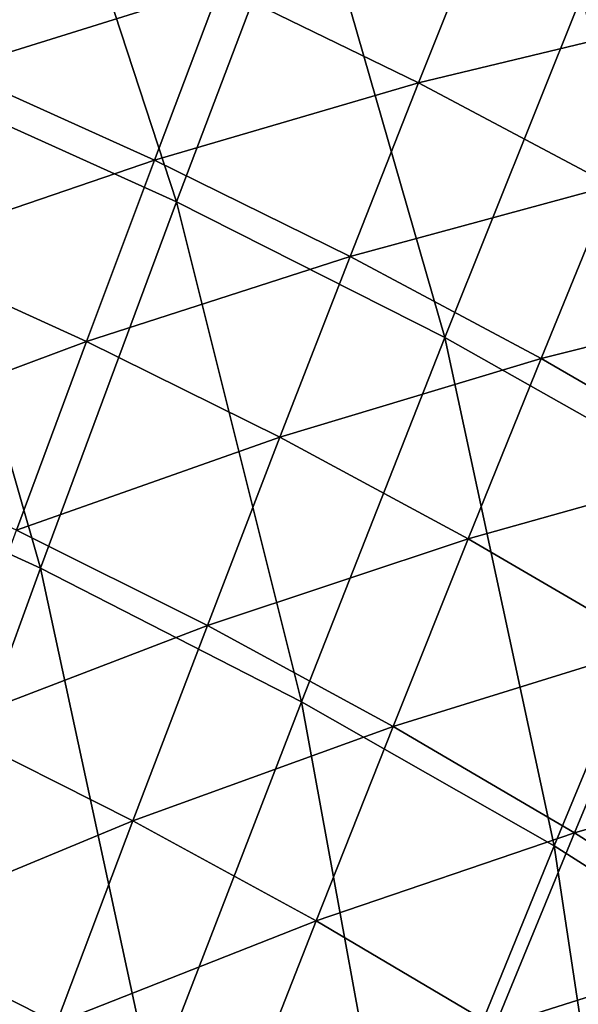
# Model space of a CAD drawing. Header units: millimetres. Extents: x -300 to 300, y -500 to 500.
# Tile 955 of 988: x 122 to 137, y 391 to 417. Entities that reach past the tile are written whole.
import ezdxf

# ---------------------------------------------------------------- set-up
doc = ezdxf.new("R2010")
doc.units = ezdxf.units.MM
doc.header["$LTSCALE"] = 81.481481
doc.layers.add('19', color=7, linetype='CONTINUOUS')
doc.layers.add('21', color=7, linetype='CONTINUOUS')

msp = doc.modelspace()

# ---------------------------------------------------------------- linework, layer by layer
at = {"layer": '19', "color": 7, "linetype": 'CONTINUOUS'}
for points in [[(122.025, 425.148, 52.999), (114.216, 428.237, 53.144), (118.751, 415.952, 55.778), (122.025, 425.148, 52.999)], [(126.12, 412.624, 55.624), (122.025, 425.148, 52.999), (118.751, 415.952, 55.778), (126.12, 412.624, 55.624)], [(129.585, 421.778, 52.846), (122.025, 425.148, 52.999), (126.12, 412.624, 55.624), (129.585, 421.778, 52.846)], [(133.252, 409.015, 55.463), (129.585, 421.778, 52.846), (126.12, 412.624, 55.624), (133.252, 409.015, 55.463)], [(136.899, 418.122, 52.687), (129.585, 421.778, 52.846), (133.252, 409.015, 55.463), (136.899, 418.122, 52.687)], [(140.148, 405.121, 55.295), (136.899, 418.122, 52.687), (133.252, 409.015, 55.463), (140.148, 405.121, 55.295)], [(122.505, 402.877, 58.183), (118.751, 415.952, 55.778), (115.336, 406.156, 58.337), (122.505, 402.877, 58.183)], [(126.12, 412.624, 55.624), (118.751, 415.952, 55.778), (122.505, 402.877, 58.183), (126.12, 412.624, 55.624)], [(129.444, 399.323, 58.021), (126.12, 412.624, 55.624), (122.505, 402.877, 58.183), (129.444, 399.323, 58.021)], [(133.252, 409.015, 55.463), (126.12, 412.624, 55.624), (129.444, 399.323, 58.021), (133.252, 409.015, 55.463)], [(136.156, 395.49, 57.853), (133.252, 409.015, 55.463), (129.444, 399.323, 58.021), (136.156, 395.49, 57.853)], [(140.148, 405.121, 55.295), (133.252, 409.015, 55.463), (136.156, 395.49, 57.853), (140.148, 405.121, 55.295)], [(122.505, 402.877, 58.183), (115.336, 406.156, 58.337), (118.746, 392.555, 60.531), (122.505, 402.877, 58.183)], [(142.643, 391.373, 57.678), (140.148, 405.121, 55.295), (136.156, 395.49, 57.853), (142.643, 391.373, 57.678)], [(125.482, 389.064, 60.371), (122.505, 402.877, 58.183), (118.746, 392.555, 60.531), (125.482, 389.064, 60.371)], [(129.444, 399.323, 58.021), (122.505, 402.877, 58.183), (125.482, 389.064, 60.371), (129.444, 399.323, 58.021)], [(132, 385.3, 60.204), (129.444, 399.323, 58.021), (125.482, 389.064, 60.371), (132, 385.3, 60.204)], [(136.156, 395.49, 57.853), (129.444, 399.323, 58.021), (132, 385.3, 60.204), (136.156, 395.49, 57.853)], [(138.301, 381.26, 60.03), (136.156, 395.49, 57.853), (132, 385.3, 60.204), (138.301, 381.26, 60.03)], [(142.643, 391.373, 57.678), (136.156, 395.49, 57.853), (138.301, 381.26, 60.03), (142.643, 391.373, 57.678)], [(125.482, 389.064, 60.371), (118.746, 392.555, 60.531), (121.376, 378.255, 62.52), (125.482, 389.064, 60.371)]]:
    msp.add_3dface(points, dxfattribs=at)
at = {"layer": '21', "color": 7, "linetype": 'CONTINUOUS'}
for points in [[(139.514, 417.472, 36.666), (134.315, 420.209, 36.784), (141.272, 421.675, 35.101), (139.514, 417.472, 36.666)], [(127.282, 418.367, 38.413), (120.191, 416.152, 39.984), (121.876, 420.79, 38.526), (127.282, 418.367, 38.413)], [(132.555, 415.793, 38.297), (127.282, 418.367, 38.413), (134.315, 420.209, 36.784), (132.555, 415.793, 38.297)], [(139.514, 417.472, 36.666), (132.555, 415.793, 38.297), (134.315, 420.209, 36.784), (139.514, 417.472, 36.666)], [(125.53, 413.739, 39.872), (120.191, 416.152, 39.984), (127.282, 418.367, 38.413), (125.53, 413.739, 39.872)], [(132.555, 415.793, 38.297), (125.53, 413.739, 39.872), (127.282, 418.367, 38.413), (132.555, 415.793, 38.297)], [(137.695, 413.066, 38.179), (132.555, 415.793, 38.297), (139.514, 417.472, 36.666), (137.695, 413.066, 38.179)], [(125.53, 413.739, 39.872), (118.456, 411.312, 41.388), (120.191, 416.152, 39.984), (125.53, 413.739, 39.872)], [(130.738, 411.176, 39.756), (125.53, 413.739, 39.872), (132.555, 415.793, 38.297), (130.738, 411.176, 39.756)], [(137.695, 413.066, 38.179), (130.738, 411.176, 39.756), (132.555, 415.793, 38.297), (137.695, 413.066, 38.179)], [(123.725, 408.911, 41.276), (118.456, 411.312, 41.388), (125.53, 413.739, 39.872), (123.725, 408.911, 41.276)], [(130.738, 411.176, 39.756), (123.725, 408.911, 41.276), (125.53, 413.739, 39.872), (130.738, 411.176, 39.756)], [(135.815, 408.461, 39.637), (130.738, 411.176, 39.756), (137.695, 413.066, 38.179), (135.815, 408.461, 39.637)], [(142.703, 410.184, 38.058), (135.815, 408.461, 39.637), (137.695, 413.066, 38.179), (142.703, 410.184, 38.058)], [(123.725, 408.911, 41.276), (116.673, 406.275, 42.738), (118.456, 411.312, 41.388), (123.725, 408.911, 41.276)], [(128.865, 406.362, 41.16), (123.725, 408.911, 41.276), (130.738, 411.176, 39.756), (128.865, 406.362, 41.16)], [(135.815, 408.461, 39.637), (128.865, 406.362, 41.16), (130.738, 411.176, 39.756), (135.815, 408.461, 39.637)], [(140.763, 405.593, 39.516), (135.815, 408.461, 39.637), (142.703, 410.184, 38.058), (140.763, 405.593, 39.516)], [(121.869, 403.888, 42.626), (116.673, 406.275, 42.738), (123.725, 408.911, 41.276), (121.869, 403.888, 42.626)], [(128.865, 406.362, 41.16), (121.869, 403.888, 42.626), (123.725, 408.911, 41.276), (128.865, 406.362, 41.16)], [(133.877, 403.662, 41.042), (128.865, 406.362, 41.16), (135.815, 408.461, 39.637), (133.877, 403.662, 41.042)], [(140.763, 405.593, 39.516), (133.877, 403.662, 41.042), (135.815, 408.461, 39.637), (140.763, 405.593, 39.516)], [(126.939, 401.355, 42.51), (121.869, 403.888, 42.626), (128.865, 406.362, 41.16), (126.939, 401.355, 42.51)], [(133.877, 403.662, 41.042), (126.939, 401.355, 42.51), (128.865, 406.362, 41.16), (133.877, 403.662, 41.042)], [(138.763, 400.81, 40.92), (133.877, 403.662, 41.042), (140.763, 405.593, 39.516), (138.763, 400.81, 40.92)], [(126.939, 401.355, 42.51), (119.964, 398.675, 43.921), (121.869, 403.888, 42.626), (126.939, 401.355, 42.51)], [(131.883, 398.673, 42.392), (126.939, 401.355, 42.51), (133.877, 403.662, 41.042), (131.883, 398.673, 42.392)], [(138.763, 400.81, 40.92), (131.883, 398.673, 42.392), (133.877, 403.662, 41.042), (138.763, 400.81, 40.92)], [(124.961, 396.16, 43.806), (119.964, 398.675, 43.921), (126.939, 401.355, 42.51), (124.961, 396.16, 43.806)], [(131.883, 398.673, 42.392), (124.961, 396.16, 43.806), (126.939, 401.355, 42.51), (131.883, 398.673, 42.392)], [(136.703, 395.84, 42.271), (131.883, 398.673, 42.392), (138.763, 400.81, 40.92), (136.703, 395.84, 42.271)], [(143.523, 397.805, 40.797), (136.703, 395.84, 42.271), (138.763, 400.81, 40.92), (143.523, 397.805, 40.797)], [(124.961, 396.16, 43.806), (118.011, 393.275, 45.163), (119.964, 398.675, 43.921), (124.961, 396.16, 43.806)], [(129.835, 393.497, 43.688), (124.961, 396.16, 43.806), (131.883, 398.673, 42.392), (129.835, 393.497, 43.688)], [(136.703, 395.84, 42.271), (129.835, 393.497, 43.688), (131.883, 398.673, 42.392), (136.703, 395.84, 42.271)], [(141.4, 392.855, 42.147), (136.703, 395.84, 42.271), (143.523, 397.805, 40.797), (141.4, 392.855, 42.147)], [(122.933, 390.78, 45.048), (118.011, 393.275, 45.163), (124.961, 396.16, 43.806), (122.933, 390.78, 45.048)], [(129.835, 393.497, 43.688), (122.933, 390.78, 45.048), (124.961, 396.16, 43.806), (129.835, 393.497, 43.688)], [(134.586, 390.686, 43.567), (129.835, 393.497, 43.688), (136.703, 395.84, 42.271), (134.586, 390.686, 43.567)], [(141.4, 392.855, 42.147), (134.586, 390.686, 43.567), (136.703, 395.84, 42.271), (141.4, 392.855, 42.147)], [(127.734, 388.14, 44.931), (122.933, 390.78, 45.048), (129.835, 393.497, 43.688), (127.734, 388.14, 44.931)], [(134.586, 390.686, 43.567), (127.734, 388.14, 44.931), (129.835, 393.497, 43.688), (134.586, 390.686, 43.567)], [(122.933, 390.78, 45.048), (116.013, 387.693, 46.349), (118.011, 393.275, 45.163), (122.933, 390.78, 45.048)], [(139.218, 387.724, 43.444), (134.586, 390.686, 43.567), (141.4, 392.855, 42.147), (139.218, 387.724, 43.444)]]:
    msp.add_3dface(points, dxfattribs=at)

doc.saveas('drawing.dxf')
